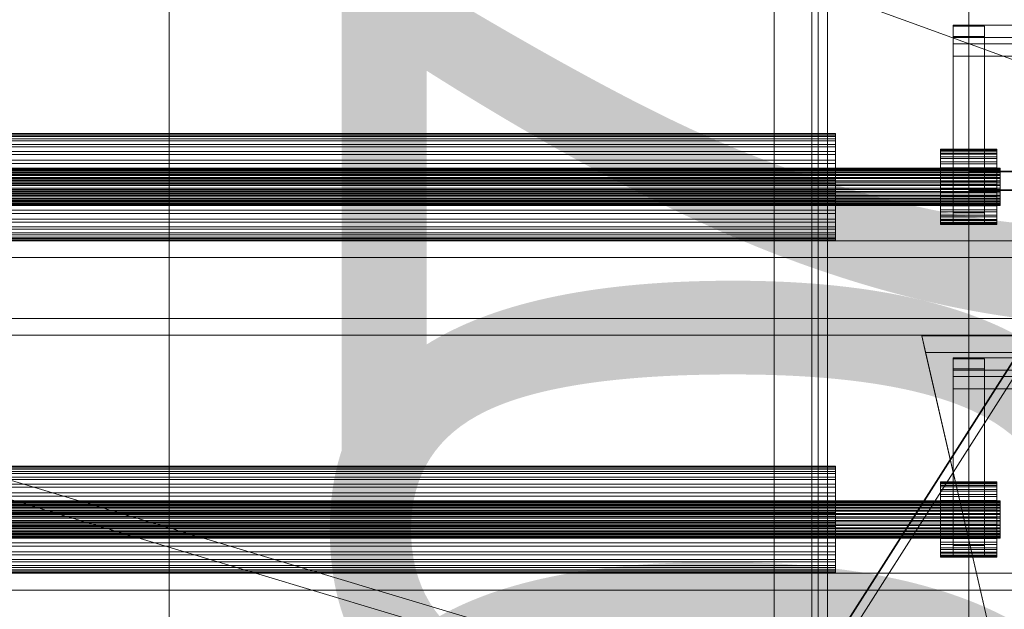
# Model space of a CAD drawing. Header units: millimetres. Extents: x -4738 to 65662, y -68080 to 6847.
# Tile 975 of 1056: x 27447 to 27761, y 640 to 828. Entities that reach past the tile are written whole.
import ezdxf

# ---------------------------------------------------------------- set-up
doc = ezdxf.new("R2010")
doc.units = ezdxf.units.MM
for name, color, linetype, lineweight in [('COTAS_P', 1, 'Continuous', 0), ('lateral_bajante_movil', 7, 'Continuous', 0), ('lateral_C09', 7, 'Continuous', 0), ('lateral_C10', 7, 'Continuous', 0)]:
    doc.layers.add(name, color=color, linetype=linetype, lineweight=lineweight)
doc.dimstyles.new('R19_100', dxfattribs={"dimtxt": 250, "dimasz": 150, "dimexe": 150, "dimexo": 80, "dimgap": 100, "dimtad": 1, "dimtih": 1, "dimtoh": 1, "dimdsep": 46, "dimcen": 0.09, "dimadec": 0, "dimazin": 0, "dimtfac": 1, "dimtdec": 4, "dimtofl": 0, "dimtmove": 0, "dimatfit": 3, "dimfxl": 1, "dimtolj": 1, "dimtzin": 0, "dimarcsym": 0})

# ---------------------------------------------------------------- blocks, each defined once
blk = doc.blocks.new('DIM_R31_16')
at = {"layer": 'COTAS_P'}
for p, q in [((27500.07, 400), (27900.07, 400)), ((27900.07, 400), (27855.07, 250)), ((27900.07, 0), (27900.07, 400)), ((27900.07, 400), (27945.07, 250)), ((27900.07, 0), (27855.07, 150)), ((27900.07, 0), (27945.07, 150)), ((27500.07, 0), (27900.07, 0))]:
    blk.add_line(p, q, dxfattribs=at)
blk.add_text('400 P', height=250, rotation=90, dxfattribs=at).set_placement((27800.07, 200))
blk = doc.blocks.new('DIM_R31_17')
at = {"layer": 'COTAS_P'}
for p, q in [((27500.07, 970), (27900.07, 970)), ((27900.07, 970), (27855.07, 820)), ((27900.07, 0), (27900.07, 970)), ((27900.07, 970), (27945.07, 820)), ((27900.07, 0), (27855.07, 150)), ((27900.07, 0), (27945.07, 150)), ((27500.07, 0), (27900.07, 0))]:
    blk.add_line(p, q, dxfattribs=at)
blk.add_text('970 P', height=250, rotation=90, dxfattribs=at).set_placement((27800.07, 485))
blk = doc.blocks.new('DIM_R31_31')
at = {"layer": 'COTAS_P'}
for p, q in [((26795.07, 1320), (27495.07, 1320)), ((27495.07, 1320), (27450.07, 1170)), ((27495.07, 0), (27495.07, 1320)), ((27495.07, 1320), (27540.07, 1170)), ((27495.07, 0), (27450.07, 150)), ((27495.07, 0), (27540.07, 150)), ((26795.07, 0), (27495.07, 0))]:
    blk.add_line(p, q, dxfattribs=at)
blk.add_text('1320 P', height=250, rotation=90, dxfattribs=at).set_placement((27395.07, 660))

msp = doc.modelspace()

# ---------------------------------------------------------------- linework, layer by layer
at = {"layer": 'lateral_bajante_movil'}
for p, q in [((26833.309, 1153.955), (28336.817, 606.723)), ((27650.067, 540), (27830.246, 823.025)), ((27649.801, 539.269), (27829.98, 822.293)), ((27830.041, 822.46), (27649.862, 539.435)), ((27832.777, 821.414), (27652.598, 538.389))]:
    msp.add_line(p, q, dxfattribs=at)
at = {"layer": 'lateral_C09'}
for p, q in [((27702.067, 495.21), (27702.067, 1049.221)), ((27705.067, 1049.221), (27705.067, 495.21)), ((27700.067, 1022.527), (27700.067, 452.527)), ((27700.067, 449.554), (27700.067, 1019.554)), ((27702.067, 1014.533), (27702.067, 460.522)), ((27705.067, 460.522), (27705.067, 1014.533)), ((27700.067, 1010.228), (27700.067, 458.881)), ((27700.067, 455.907), (27700.067, 1007.254)), ((27688.067, 459.905), (27688.067, 1003.257)), ((27688.067, 997.311), (27688.067, 453.958)), ((27750.067, 376.798), (27750.067, 965.451)), ((27750.067, 959.505), (27750.067, 370.852)), ((27750.067, 779.669), (27750.067, 939.285)), ((27750.067, 933.339), (27750.067, 773.723)), ((27700.067, 920.446), (27700.067, 350.446)), ((27700.067, 347.473), (27700.067, 917.473)), ((27750.067, 277.69), (27750.067, 866.343)), ((27750.067, 860.396), (27750.067, 271.743)), ((27745.067, 822.189), (27745.067, 826.186)), ((27745.067, 826.186), (27771.067, 826.186)), ((27745.067, 820.239), (27745.067, 826.186)), ((27745.067, 822.588), (27745.067, 825.786)), ((27745.067, 825.786), (27755.067, 825.786)), ((27745.067, 766.321), (27745.067, 825.786)), ((27755.067, 825.786), (27755.067, 822.588)), ((27755.067, 766.321), (27755.067, 825.786)), ((27755.067, 822.588), (27745.067, 822.588)), ((27745.067, 822.588), (27745.067, 763.123)), ((27771.067, 822.189), (27745.067, 822.189)), ((27745.067, 822.189), (27745.067, 816.242)), ((27771.067, 820.239), (27745.067, 820.239)), ((27745.067, 820.239), (27745.067, 816.242)), ((27755.067, 763.123), (27755.067, 822.588)), ((27745.067, 816.242), (27771.067, 816.242)), ((27292.567, 791.599), (27707.567, 791.599)), ((27292.567, 791.481), (27707.567, 791.481)), ((27707.567, 791.066), (27707.567, 791.599)), ((27707.567, 791.599), (27707.567, 791.481)), ((27707.567, 791.481), (27707.567, 790.716)), ((27292.567, 791.066), (27707.567, 791.066)), ((27292.567, 790.716), (27707.567, 790.716)), ((27292.567, 789.9), (27707.567, 789.9)), ((27292.567, 789.332), (27707.567, 789.332)), ((27292.567, 788.148), (27707.567, 788.148)), ((27707.567, 789.9), (27707.567, 791.066)), ((27707.567, 790.716), (27707.567, 789.332)), ((27707.567, 788.148), (27707.567, 789.9)), ((27707.567, 789.332), (27707.567, 787.383)), ((27707.567, 785.877), (27707.567, 788.148)), ((27292.567, 787.383), (27707.567, 787.383)), ((27292.567, 785.877), (27707.567, 785.877)), ((27292.567, 784.945), (27707.567, 784.945)), ((27707.567, 787.383), (27707.567, 784.945)), ((27707.567, 783.173), (27707.567, 785.877)), ((27707.567, 784.945), (27707.567, 782.11)), ((27741.067, 786.526), (27741.067, 786.609)), ((27741.067, 786.609), (27741.067, 786.232)), ((27741.067, 786.609), (27759.067, 786.609)), ((27741.067, 785.985), (27741.067, 786.526)), ((27741.067, 786.526), (27759.067, 786.526)), ((27741.067, 786.232), (27741.067, 785.41)), ((27741.067, 786.232), (27759.067, 786.232)), ((27741.067, 785.009), (27741.067, 785.985)), ((27741.067, 785.985), (27759.067, 785.985)), ((27741.067, 785.41), (27741.067, 784.173)), ((27741.067, 785.41), (27759.067, 785.41)), ((27741.067, 783.633), (27741.067, 785.009)), ((27741.067, 785.009), (27759.067, 785.009)), ((27759.067, 786.232), (27759.067, 786.609)), ((27759.067, 786.609), (27759.067, 786.526)), ((27759.067, 786.526), (27759.067, 785.985)), ((27759.067, 785.41), (27759.067, 786.232)), ((27759.067, 785.985), (27759.067, 785.009)), ((27759.067, 784.173), (27759.067, 785.41)), ((27759.067, 785.009), (27759.067, 783.633)), ((27292.567, 783.173), (27707.567, 783.173)), ((27292.567, 782.11), (27707.567, 782.11)), ((27707.567, 780.141), (27707.567, 783.173)), ((27707.567, 782.11), (27707.567, 778.988)), ((27741.067, 784.173), (27741.067, 782.57)), ((27741.067, 784.173), (27759.067, 784.173)), ((27741.067, 781.912), (27741.067, 783.633)), ((27741.067, 783.633), (27759.067, 783.633)), ((27741.067, 782.57), (27741.067, 780.661)), ((27741.067, 782.57), (27759.067, 782.57)), ((27741.067, 779.911), (27741.067, 781.912)), ((27741.067, 781.912), (27759.067, 781.912)), ((27759.067, 782.57), (27759.067, 784.173)), ((27759.067, 783.633), (27759.067, 781.912)), ((27759.067, 780.661), (27759.067, 782.57)), ((27759.067, 781.912), (27759.067, 779.911)), ((27240.067, 780.621), (27760.067, 780.621)), ((27240.067, 780.579), (27760.067, 780.579)), ((27240.067, 780.433), (27760.067, 780.433)), ((27240.067, 780.309), (27760.067, 780.309)), ((27240.067, 780.021), (27760.067, 780.021)), ((27240.067, 779.821), (27760.067, 779.821)), ((27240.067, 779.403), (27760.067, 779.403)), ((27240.067, 779.133), (27760.067, 779.133)), ((27292.567, 780.141), (27707.567, 780.141)), ((27292.567, 778.988), (27707.567, 778.988)), ((27707.567, 776.898), (27707.567, 780.141)), ((27707.567, 778.988), (27707.567, 775.698)), ((27741.067, 780.661), (27741.067, 778.521)), ((27741.067, 780.661), (27759.067, 780.661)), ((27741.067, 777.707), (27741.067, 779.911)), ((27741.067, 779.911), (27759.067, 779.911)), ((27775.067, 779.669), (27750.067, 779.669)), ((27750.067, 779.669), (27750.067, 773.723)), ((27750.067, 619.787), (27750.067, 779.403)), ((27750.067, 779.403), (27775.067, 779.403)), ((27750.067, 773.457), (27750.067, 779.403)), ((27759.067, 778.521), (27759.067, 780.661)), ((27759.067, 779.911), (27759.067, 777.707)), ((27760.067, 780.433), (27760.067, 780.621)), ((27760.067, 780.621), (27760.067, 780.579)), ((27760.067, 780.579), (27760.067, 780.309)), ((27760.067, 780.021), (27760.067, 780.433)), ((27760.067, 780.309), (27760.067, 779.821)), ((27760.067, 779.403), (27760.067, 780.021)), ((27760.067, 779.821), (27760.067, 779.133)), ((27760.067, 778.601), (27760.067, 779.403)), ((27760.067, 779.133), (27760.067, 778.272)), ((27240.067, 778.601), (27760.067, 778.601)), ((27240.067, 778.272), (27760.067, 778.272)), ((27240.067, 777.647), (27760.067, 777.647)), ((27240.067, 777.272), (27760.067, 777.272)), ((27240.067, 776.577), (27760.067, 776.577)), ((27240.067, 776.17), (27760.067, 776.17)), ((27707.567, 776.898), (27292.567, 776.898)), ((27292.567, 775.698), (27707.567, 775.698)), ((27707.567, 773.567), (27707.567, 776.898)), ((27707.567, 775.698), (27707.567, 772.368)), ((27741.067, 778.521), (27741.067, 776.232)), ((27741.067, 778.521), (27759.067, 778.521)), ((27741.067, 775.385), (27741.067, 777.707)), ((27741.067, 777.707), (27759.067, 777.707)), ((27741.067, 776.232), (27741.067, 773.881)), ((27759.067, 776.232), (27741.067, 776.232)), ((27759.067, 776.232), (27759.067, 778.521)), ((27759.067, 777.707), (27759.067, 775.385)), ((27759.067, 773.881), (27759.067, 776.232)), ((27760.067, 777.647), (27760.067, 778.601)), ((27760.067, 778.272), (27760.067, 777.272)), ((27760.067, 776.577), (27760.067, 777.647)), ((27760.067, 777.272), (27760.067, 776.17)), ((27760.067, 775.432), (27760.067, 776.577)), ((27760.067, 776.17), (27760.067, 775.009)), ((27760.067, 775.432), (27240.067, 775.432)), ((27240.067, 775.009), (27760.067, 775.009)), ((27240.067, 774.257), (27760.067, 774.257)), ((27240.067, 773.833), (27760.067, 773.833)), ((27240.067, 773.096), (27760.067, 773.096)), ((27240.067, 772.689), (27760.067, 772.689)), ((27292.567, 773.567), (27707.567, 773.567)), ((27292.567, 772.368), (27707.567, 772.368)), ((27707.567, 770.278), (27707.567, 773.567)), ((27707.567, 772.368), (27707.567, 769.124)), ((27741.067, 773.034), (27741.067, 775.385)), ((27741.067, 775.385), (27759.067, 775.385)), ((27741.067, 773.881), (27741.067, 771.559)), ((27741.067, 773.881), (27759.067, 773.881)), ((27741.067, 770.745), (27741.067, 773.034)), ((27741.067, 773.034), (27759.067, 773.034)), ((27750.067, 773.723), (27775.067, 773.723)), ((27775.067, 773.457), (27750.067, 773.457)), ((27750.067, 773.457), (27750.067, 613.84)), ((27759.067, 775.385), (27759.067, 773.034)), ((27759.067, 771.559), (27759.067, 773.881)), ((27759.067, 773.034), (27759.067, 770.745)), ((27760.067, 774.257), (27760.067, 775.432)), ((27760.067, 775.009), (27760.067, 773.833)), ((27760.067, 773.096), (27760.067, 774.257)), ((27760.067, 773.833), (27760.067, 772.689)), ((27760.067, 771.994), (27760.067, 773.096)), ((27760.067, 772.689), (27760.067, 771.619)), ((27240.067, 771.994), (27760.067, 771.994)), ((27240.067, 771.619), (27760.067, 771.619)), ((27240.067, 770.993), (27760.067, 770.993)), ((27240.067, 770.665), (27760.067, 770.665)), ((27240.067, 770.133), (27760.067, 770.133)), ((27240.067, 769.863), (27760.067, 769.863)), ((27240.067, 769.445), (27760.067, 769.445)), ((27240.067, 769.244), (27760.067, 769.244)), ((27292.567, 770.278), (27707.567, 770.278)), ((27707.567, 767.156), (27707.567, 770.278)), ((27741.067, 771.559), (27741.067, 769.355)), ((27741.067, 771.559), (27759.067, 771.559)), ((27741.067, 768.605), (27741.067, 770.745)), ((27741.067, 770.745), (27759.067, 770.745)), ((27741.067, 769.355), (27741.067, 767.354)), ((27741.067, 769.355), (27759.067, 769.355)), ((27759.067, 769.355), (27759.067, 771.559)), ((27759.067, 770.745), (27759.067, 768.605)), ((27759.067, 767.354), (27759.067, 769.355)), ((27760.067, 770.993), (27760.067, 771.994)), ((27760.067, 771.619), (27760.067, 770.665)), ((27760.067, 770.133), (27760.067, 770.993)), ((27760.067, 770.665), (27760.067, 769.863)), ((27760.067, 769.445), (27760.067, 770.133)), ((27760.067, 769.863), (27760.067, 769.244)), ((27760.067, 768.957), (27760.067, 769.445)), ((27760.067, 769.244), (27760.067, 768.833)), ((27240.067, 768.957), (27760.067, 768.957)), ((27240.067, 768.833), (27760.067, 768.833)), ((27240.067, 768.686), (27760.067, 768.686)), ((27240.067, 768.645), (27760.067, 768.645)), ((27292.567, 769.124), (27707.567, 769.124)), ((27292.567, 767.156), (27707.567, 767.156)), ((27292.567, 766.093), (27707.567, 766.093)), ((27707.567, 769.124), (27707.567, 766.093)), ((27707.567, 764.321), (27707.567, 767.156)), ((27707.567, 766.093), (27707.567, 763.389)), ((27741.067, 766.696), (27741.067, 768.605)), ((27741.067, 768.605), (27759.067, 768.605)), ((27741.067, 767.354), (27741.067, 765.632)), ((27741.067, 767.354), (27759.067, 767.354)), ((27741.067, 765.093), (27741.067, 766.696)), ((27741.067, 766.696), (27759.067, 766.696)), ((27755.067, 766.321), (27745.067, 766.321)), ((27745.067, 766.321), (27745.067, 763.123)), ((27755.067, 763.123), (27755.067, 766.321)), ((27759.067, 768.605), (27759.067, 766.696)), ((27759.067, 765.632), (27759.067, 767.354)), ((27759.067, 766.696), (27759.067, 765.093)), ((27760.067, 768.686), (27760.067, 768.957)), ((27760.067, 768.833), (27760.067, 768.645)), ((27760.067, 768.645), (27760.067, 768.686)), ((27292.567, 764.321), (27707.567, 764.321)), ((27292.567, 763.389), (27707.567, 763.389)), ((27707.567, 761.882), (27707.567, 764.321)), ((27707.567, 763.389), (27707.567, 761.118)), ((27741.067, 765.632), (27741.067, 764.257)), ((27741.067, 765.632), (27759.067, 765.632)), ((27741.067, 763.856), (27741.067, 765.093)), ((27741.067, 765.093), (27759.067, 765.093)), ((27741.067, 764.257), (27741.067, 763.28)), ((27741.067, 764.257), (27759.067, 764.257)), ((27741.067, 763.033), (27741.067, 763.856)), ((27741.067, 763.856), (27759.067, 763.856)), ((27741.067, 763.28), (27741.067, 762.74)), ((27741.067, 763.28), (27759.067, 763.28)), ((27741.067, 762.656), (27741.067, 763.033)), ((27741.067, 763.033), (27759.067, 763.033)), ((27745.067, 763.123), (27755.067, 763.123)), ((27759.067, 764.257), (27759.067, 765.632)), ((27759.067, 765.093), (27759.067, 763.856)), ((27759.067, 763.28), (27759.067, 764.257)), ((27759.067, 763.856), (27759.067, 763.033)), ((27759.067, 762.74), (27759.067, 763.28)), ((27759.067, 763.033), (27759.067, 762.656)), ((27292.567, 761.882), (27707.567, 761.882)), ((27292.567, 761.118), (27707.567, 761.118)), ((27292.567, 759.934), (27707.567, 759.934)), ((27707.567, 759.934), (27707.567, 761.882)), ((27707.567, 761.118), (27707.567, 759.366)), ((27707.567, 758.55), (27707.567, 759.934)), ((27741.067, 762.74), (27741.067, 762.656)), ((27741.067, 762.74), (27759.067, 762.74)), ((27741.067, 762.656), (27759.067, 762.656)), ((27759.067, 762.656), (27759.067, 762.74)), ((27225.067, 757.476), (27775.067, 757.476)), ((27292.567, 759.366), (27707.567, 759.366)), ((27292.567, 758.55), (27707.567, 758.55)), ((27292.567, 758.2), (27707.567, 758.2)), ((27292.567, 757.784), (27707.567, 757.784)), ((27292.567, 757.666), (27707.567, 757.666)), ((27707.567, 759.366), (27707.567, 758.2)), ((27707.567, 757.784), (27707.567, 758.55)), ((27707.567, 758.2), (27707.567, 757.666)), ((27707.567, 757.666), (27707.567, 757.784)), ((27775.067, 752.147), (27225.067, 752.147)), ((27775.067, 732.699), (27225.067, 732.699)), ((27225.067, 727.369), (27775.067, 727.369)), ((27735.067, 727.185), (27775.067, 727.185)), ((27736.309, 721.808), (27735.067, 727.185)), ((27735.067, 727.185), (27900.181, 12)), ((27776.309, 721.808), (27736.309, 721.808)), ((27900.181, 12), (27736.309, 721.808)), ((27745.067, 716.183), (27745.067, 720.18)), ((27745.067, 720.18), (27771.067, 720.18)), ((27745.067, 714.233), (27745.067, 720.18)), ((27745.067, 716.582), (27745.067, 719.78)), ((27745.067, 719.78), (27755.067, 719.78)), ((27745.067, 660.315), (27745.067, 719.78)), ((27755.067, 719.78), (27755.067, 716.582)), ((27755.067, 660.315), (27755.067, 719.78)), ((27755.067, 716.582), (27745.067, 716.582)), ((27745.067, 716.582), (27745.067, 657.117)), ((27771.067, 716.183), (27745.067, 716.183)), ((27745.067, 716.183), (27745.067, 710.236)), ((27755.067, 657.117), (27755.067, 716.582)), ((27771.067, 714.233), (27745.067, 714.233)), ((27745.067, 714.233), (27745.067, 710.236)), ((27745.067, 710.236), (27771.067, 710.236)), ((27292.567, 685.594), (27707.567, 685.594)), ((27292.567, 685.475), (27707.567, 685.475)), ((27292.567, 685.06), (27707.567, 685.06)), ((27292.567, 684.71), (27707.567, 684.71)), ((27707.567, 685.06), (27707.567, 685.594)), ((27707.567, 685.594), (27707.567, 685.475)), ((27707.567, 685.475), (27707.567, 684.71)), ((27707.567, 683.894), (27707.567, 685.06)), ((27707.567, 684.71), (27707.567, 683.326)), ((27292.567, 683.894), (27707.567, 683.894)), ((27292.567, 683.326), (27707.567, 683.326)), ((27292.567, 682.142), (27707.567, 682.142)), ((27292.567, 681.378), (27707.567, 681.378)), ((27707.567, 682.142), (27707.567, 683.894)), ((27707.567, 683.326), (27707.567, 681.378)), ((27707.567, 679.871), (27707.567, 682.142)), ((27707.567, 681.378), (27707.567, 678.939)), ((27292.567, 679.871), (27707.567, 679.871)), ((27292.567, 678.939), (27707.567, 678.939)), ((27707.567, 677.167), (27707.567, 679.871)), ((27707.567, 678.939), (27707.567, 676.104)), ((27741.067, 680.52), (27741.067, 680.603)), ((27741.067, 680.603), (27741.067, 680.227)), ((27741.067, 680.603), (27759.067, 680.603)), ((27741.067, 679.98), (27741.067, 680.52)), ((27741.067, 680.52), (27759.067, 680.52)), ((27741.067, 680.227), (27741.067, 679.404)), ((27741.067, 680.227), (27759.067, 680.227)), ((27741.067, 679.003), (27741.067, 679.98)), ((27741.067, 679.98), (27759.067, 679.98)), ((27741.067, 679.404), (27741.067, 678.167)), ((27741.067, 679.404), (27759.067, 679.404)), ((27741.067, 677.627), (27741.067, 679.003)), ((27741.067, 679.003), (27759.067, 679.003)), ((27741.067, 678.167), (27741.067, 676.564)), ((27741.067, 678.167), (27759.067, 678.167)), ((27759.067, 680.227), (27759.067, 680.603)), ((27759.067, 680.603), (27759.067, 680.52)), ((27759.067, 680.52), (27759.067, 679.98)), ((27759.067, 679.404), (27759.067, 680.227)), ((27759.067, 679.98), (27759.067, 679.003)), ((27759.067, 678.167), (27759.067, 679.404)), ((27759.067, 679.003), (27759.067, 677.627)), ((27759.067, 676.564), (27759.067, 678.167)), ((27292.567, 677.167), (27707.567, 677.167)), ((27292.567, 676.104), (27707.567, 676.104)), ((27707.567, 674.135), (27707.567, 677.167)), ((27707.567, 676.104), (27707.567, 672.982)), ((27741.067, 675.906), (27741.067, 677.627)), ((27741.067, 677.627), (27759.067, 677.627)), ((27741.067, 676.564), (27741.067, 674.655)), ((27741.067, 676.564), (27759.067, 676.564)), ((27741.067, 673.905), (27741.067, 675.906)), ((27741.067, 675.906), (27759.067, 675.906)), ((27759.067, 677.627), (27759.067, 675.906)), ((27759.067, 674.655), (27759.067, 676.564)), ((27759.067, 675.906), (27759.067, 673.905)), ((27240.067, 674.615), (27760.067, 674.615)), ((27240.067, 674.574), (27760.067, 674.574)), ((27240.067, 674.427), (27760.067, 674.427)), ((27240.067, 674.303), (27760.067, 674.303)), ((27240.067, 674.015), (27760.067, 674.015)), ((27240.067, 673.815), (27760.067, 673.815)), ((27240.067, 673.397), (27760.067, 673.397)), ((27240.067, 673.127), (27760.067, 673.127)), ((27240.067, 672.595), (27760.067, 672.595)), ((27240.067, 672.267), (27760.067, 672.267)), ((27292.567, 674.135), (27707.567, 674.135)), ((27292.567, 672.982), (27707.567, 672.982)), ((27707.567, 670.892), (27707.567, 674.135)), ((27707.567, 672.982), (27707.567, 669.693)), ((27741.067, 674.655), (27741.067, 672.515)), ((27741.067, 674.655), (27759.067, 674.655)), ((27741.067, 671.701), (27741.067, 673.905)), ((27741.067, 673.905), (27759.067, 673.905)), ((27741.067, 672.515), (27741.067, 670.226)), ((27741.067, 672.515), (27759.067, 672.515)), ((27759.067, 672.515), (27759.067, 674.655)), ((27759.067, 673.905), (27759.067, 671.701)), ((27759.067, 670.226), (27759.067, 672.515)), ((27760.067, 674.427), (27760.067, 674.615)), ((27760.067, 674.615), (27760.067, 674.574)), ((27760.067, 674.574), (27760.067, 674.303)), ((27760.067, 674.015), (27760.067, 674.427)), ((27760.067, 674.303), (27760.067, 673.815)), ((27760.067, 673.397), (27760.067, 674.015)), ((27760.067, 673.815), (27760.067, 673.127)), ((27760.067, 672.595), (27760.067, 673.397)), ((27760.067, 673.127), (27760.067, 672.267)), ((27760.067, 671.641), (27760.067, 672.595)), ((27760.067, 672.267), (27760.067, 671.266)), ((27240.067, 671.641), (27760.067, 671.641)), ((27240.067, 671.266), (27760.067, 671.266)), ((27240.067, 670.571), (27760.067, 670.571)), ((27240.067, 670.164), (27760.067, 670.164)), ((27760.067, 669.426), (27240.067, 669.426)), ((27240.067, 669.003), (27760.067, 669.003)), ((27707.567, 670.892), (27292.567, 670.892)), ((27292.567, 669.693), (27707.567, 669.693)), ((27707.567, 667.562), (27707.567, 670.892)), ((27707.567, 669.693), (27707.567, 666.362)), ((27741.067, 669.379), (27741.067, 671.701)), ((27741.067, 671.701), (27759.067, 671.701)), ((27741.067, 670.226), (27741.067, 667.875)), ((27759.067, 670.226), (27741.067, 670.226)), ((27741.067, 667.028), (27741.067, 669.379)), ((27741.067, 669.379), (27759.067, 669.379)), ((27759.067, 671.701), (27759.067, 669.379)), ((27759.067, 667.875), (27759.067, 670.226)), ((27759.067, 669.379), (27759.067, 667.028)), ((27760.067, 670.571), (27760.067, 671.641)), ((27760.067, 671.266), (27760.067, 670.164)), ((27760.067, 669.426), (27760.067, 670.571)), ((27760.067, 670.164), (27760.067, 669.003)), ((27760.067, 668.251), (27760.067, 669.426)), ((27760.067, 669.003), (27760.067, 667.828)), ((27240.067, 668.251), (27760.067, 668.251)), ((27240.067, 667.828), (27760.067, 667.828)), ((27240.067, 667.09), (27760.067, 667.09)), ((27240.067, 666.683), (27760.067, 666.683)), ((27240.067, 665.988), (27760.067, 665.988)), ((27240.067, 665.613), (27760.067, 665.613)), ((27292.567, 667.562), (27707.567, 667.562)), ((27292.567, 666.362), (27707.567, 666.362)), ((27707.567, 664.272), (27707.567, 667.562)), ((27707.567, 666.362), (27707.567, 663.119)), ((27741.067, 667.875), (27741.067, 665.553)), ((27741.067, 667.875), (27759.067, 667.875)), ((27741.067, 664.739), (27741.067, 667.028)), ((27741.067, 667.028), (27759.067, 667.028)), ((27759.067, 665.553), (27759.067, 667.875)), ((27759.067, 667.028), (27759.067, 664.739)), ((27760.067, 667.09), (27760.067, 668.251)), ((27760.067, 667.828), (27760.067, 666.683)), ((27760.067, 665.988), (27760.067, 667.09)), ((27760.067, 666.683), (27760.067, 665.613)), ((27760.067, 664.987), (27760.067, 665.988)), ((27760.067, 665.613), (27760.067, 664.659)), ((27240.067, 664.987), (27760.067, 664.987)), ((27240.067, 664.659), (27760.067, 664.659)), ((27240.067, 664.127), (27760.067, 664.127)), ((27240.067, 663.857), (27760.067, 663.857)), ((27240.067, 663.439), (27760.067, 663.439)), ((27240.067, 663.239), (27760.067, 663.239)), ((27240.067, 662.951), (27760.067, 662.951)), ((27240.067, 662.827), (27760.067, 662.827)), ((27240.067, 662.681), (27760.067, 662.681)), ((27240.067, 662.639), (27760.067, 662.639)), ((27292.567, 664.272), (27707.567, 664.272)), ((27292.567, 663.119), (27707.567, 663.119)), ((27707.567, 661.15), (27707.567, 664.272)), ((27707.567, 663.119), (27707.567, 660.087)), ((27741.067, 665.553), (27741.067, 663.349)), ((27741.067, 665.553), (27759.067, 665.553)), ((27741.067, 662.599), (27741.067, 664.739)), ((27741.067, 664.739), (27759.067, 664.739)), ((27741.067, 663.349), (27741.067, 661.348)), ((27741.067, 663.349), (27759.067, 663.349)), ((27741.067, 660.69), (27741.067, 662.599)), ((27741.067, 662.599), (27759.067, 662.599)), ((27759.067, 663.349), (27759.067, 665.553)), ((27759.067, 664.739), (27759.067, 662.599)), ((27759.067, 661.348), (27759.067, 663.349)), ((27759.067, 662.599), (27759.067, 660.69)), ((27760.067, 664.127), (27760.067, 664.987)), ((27760.067, 664.659), (27760.067, 663.857)), ((27760.067, 663.439), (27760.067, 664.127)), ((27760.067, 663.857), (27760.067, 663.239)), ((27760.067, 662.951), (27760.067, 663.439)), ((27760.067, 663.239), (27760.067, 662.827)), ((27760.067, 662.681), (27760.067, 662.951)), ((27760.067, 662.827), (27760.067, 662.639)), ((27760.067, 662.639), (27760.067, 662.681)), ((27292.567, 661.15), (27707.567, 661.15)), ((27292.567, 660.087), (27707.567, 660.087)), ((27707.567, 658.315), (27707.567, 661.15)), ((27707.567, 660.087), (27707.567, 657.383)), ((27741.067, 661.348), (27741.067, 659.627)), ((27741.067, 661.348), (27759.067, 661.348)), ((27741.067, 659.087), (27741.067, 660.69)), ((27741.067, 660.69), (27759.067, 660.69)), ((27741.067, 659.627), (27741.067, 658.251)), ((27741.067, 659.627), (27759.067, 659.627)), ((27755.067, 660.315), (27745.067, 660.315)), ((27745.067, 660.315), (27745.067, 657.117)), ((27755.067, 657.117), (27755.067, 660.315)), ((27759.067, 659.627), (27759.067, 661.348)), ((27759.067, 660.69), (27759.067, 659.087)), ((27759.067, 658.251), (27759.067, 659.627)), ((27292.567, 658.315), (27707.567, 658.315)), ((27292.567, 657.383), (27707.567, 657.383)), ((27707.567, 655.876), (27707.567, 658.315)), ((27707.567, 657.383), (27707.567, 655.112)), ((27741.067, 657.85), (27741.067, 659.087)), ((27741.067, 659.087), (27759.067, 659.087)), ((27741.067, 658.251), (27741.067, 657.274)), ((27741.067, 658.251), (27759.067, 658.251)), ((27741.067, 657.027), (27741.067, 657.85)), ((27741.067, 657.85), (27759.067, 657.85)), ((27741.067, 657.274), (27741.067, 656.734)), ((27741.067, 657.274), (27759.067, 657.274)), ((27741.067, 656.651), (27741.067, 657.027)), ((27741.067, 657.027), (27759.067, 657.027)), ((27741.067, 656.734), (27741.067, 656.651)), ((27741.067, 656.734), (27759.067, 656.734)), ((27741.067, 656.651), (27759.067, 656.651)), ((27745.067, 657.117), (27755.067, 657.117)), ((27759.067, 659.087), (27759.067, 657.85)), ((27759.067, 657.274), (27759.067, 658.251)), ((27759.067, 657.85), (27759.067, 657.027)), ((27759.067, 656.734), (27759.067, 657.274)), ((27759.067, 657.027), (27759.067, 656.651)), ((27759.067, 656.651), (27759.067, 656.734)), ((27292.567, 655.876), (27707.567, 655.876)), ((27292.567, 655.112), (27707.567, 655.112)), ((27292.567, 653.928), (27707.567, 653.928)), ((27292.567, 653.36), (27707.567, 653.36)), ((27707.567, 653.928), (27707.567, 655.876)), ((27707.567, 655.112), (27707.567, 653.36)), ((27707.567, 652.544), (27707.567, 653.928)), ((27707.567, 653.36), (27707.567, 652.194)), ((27225.067, 651.47), (27775.067, 651.47)), ((27292.567, 652.544), (27707.567, 652.544)), ((27292.567, 652.194), (27707.567, 652.194)), ((27292.567, 651.779), (27707.567, 651.779)), ((27292.567, 651.66), (27707.567, 651.66)), ((27707.567, 651.779), (27707.567, 652.544)), ((27707.567, 652.194), (27707.567, 651.66)), ((27707.567, 651.66), (27707.567, 651.779)), ((27775.067, 646.141), (27225.067, 646.141))]:
    msp.add_line(p, q, dxfattribs=at)
at = {"layer": 'lateral_C10'}
for p, q in [((27093.107, 786.554), (27954.719, 528.157)), ((27953.62, 522.277), (27092.008, 780.674))]:
    msp.add_line(p, q, dxfattribs=at)

# ---------------------------------------------------------------- dimensions: what is measured, and where the dimension line sits
at = {"layer": 'COTAS_P'}
for p1, p2, distance, picture, middle in [((26795.067, 0), (26795.067, 1320), -700, 'DIM_R31_31', (27495.067, 660)), ((27500.067, 0), (27500.067, 970), -400, 'DIM_R31_17', (27900.067, 485)), ((27500.067, 0), (27500.067, 400), -400, 'DIM_R31_16', (27900.067, 200))]:
    dim = msp.add_aligned_dim(p1=p1, p2=p2, distance=distance, text='<> P', dimstyle='R19_100', dxfattribs=at)
    dim.commit()
    dim.dimension.update_dxf_attribs({"geometry": picture, "text_midpoint": middle})

doc.saveas('drawing.dxf')
